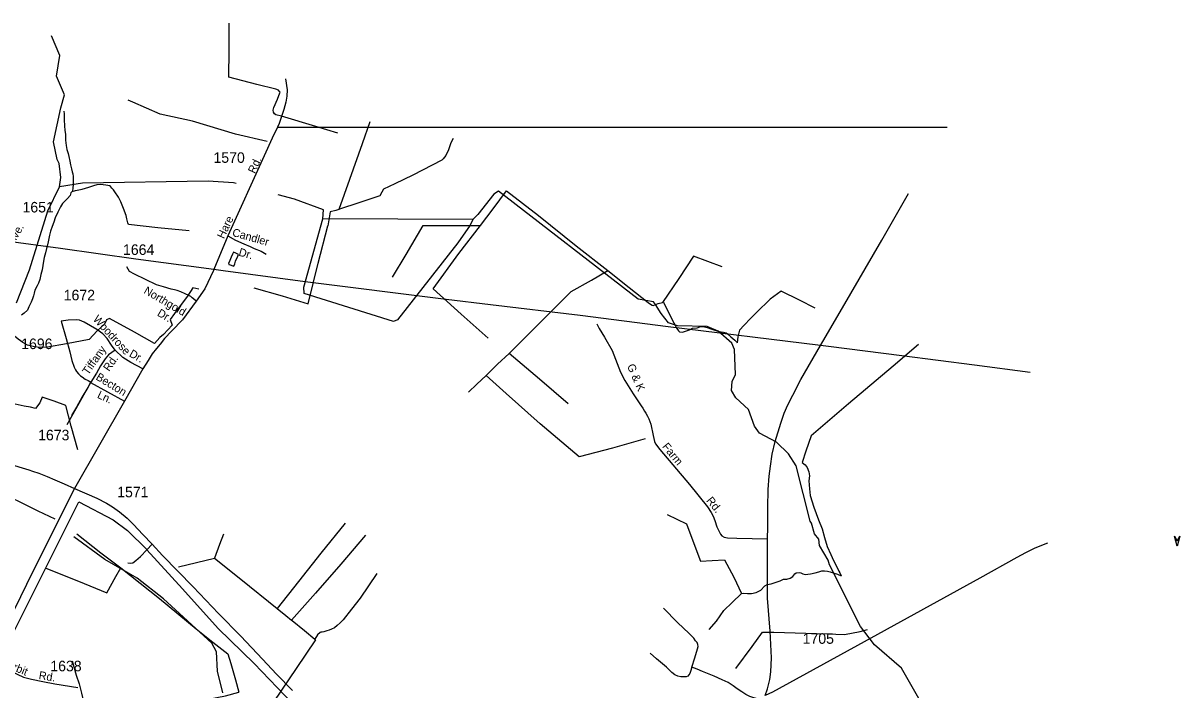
# Model space of a CAD drawing. Extents: x 2260773 to 2342389, y 552869 to 618546.
# Drawn here: x 2319547 to 2333281, y 604073 to 611989 of the extents above; entities that cross this region are included whole.
import ezdxf

# ---------------------------------------------------------------- set-up
doc = ezdxf.new("R2010")
doc.units = 0
for name, color, linetype in [('Exist Boundary Political Urban Extension UEB', 7, 'Continuous'), ('Exist Hydrographic Creek Single Shore', 7, 'Continuous'), ('Exist Hydrographic Misc Water Feature', 7, 'Continuous'), ('Exist Hydrographic Pond Under 1500 Sq Ft', 7, 'Continuous'), ('Exist Road Non-System Type 51', 7, 'Continuous'), ('Exist Road Non-System Type 51 Label', 7, 'Continuous'), ('Exist Road Primary US Attributed', 7, 'Continuous'), ('Exist Road Secondary Structure Standard Bridge Attributed CELL', 7, 'Continuous'), ('Exist Road Secondary Type 51 Attributed', 7, 'Continuous'), ('Exist Road Secondary Type 51 Label', 7, 'Continuous'), ('Exist Road Secondary Type 51 Number Label', 7, 'Continuous'), ('Exist Utilities Electrical Transmission Line', 7, 'Continuous'), ('Map Preparation Inset Cut Line', 7, 'Continuous')]:
    doc.layers.add(name, color=color, linetype=linetype)

msp = doc.modelspace()

# ---------------------------------------------------------------- linework, layer by layer
at = {"layer": 'Exist Boundary Political Urban Extension UEB'}
for points in [[(2319238, 604376), (2320208, 606304), (2320618, 606092), (2320788, 605964), (2321015, 605738), (2321016, 605737)], [(2321016, 605737), (2321440, 605271), (2321864, 604803), (2322289, 604386), (2322926, 603720), (2323172, 603493)]]:
    msp.add_lwpolyline(points, dxfattribs=at)
at = {"layer": 'Exist Hydrographic Creek Single Shore'}
for points in [[(2319979, 610046), (2319994, 610155), (2319975, 610322), (2319950, 610370), (2319906, 610578), (2319996, 610982), (2320039, 611136), (2319945, 611361), (2319982, 611603), (2319884, 611839)], [(2319468, 608667), (2319623, 609060), (2319840, 609762), (2319979, 610046)], [(2330198, 603942), (2329976, 604330), (2329657, 604609), (2329488, 604826), (2329122, 605556), (2329104, 605614), (2329003, 605787), (2328994, 605862), (2328943, 605926), (2328908, 606053), (2328891, 606078), (2328726, 606734), (2328633, 606875), (2328490, 607014), (2328289, 607120), (2328230, 607203), (2328161, 607401), (2328009, 607542), (2327958, 607626), (2327966, 607734), (2328006, 607818), (2327995, 608116), (2327961, 608190), (2327801, 608331), (2327667, 608388), (2327317, 608394), (2327209, 608432), (2327124, 608540), (2327056, 608649), (2327031, 608681), (2326848, 608713), (2325193, 609995), (2325135, 609959), (2324946, 609715), (2324888, 609657)], [(2321917, 604037), (2321856, 604294), (2321845, 604526), (2321786, 604626), (2321214, 605154), (2320903, 605401), (2320517, 605621), (2320148, 605892)]]:
    msp.add_lwpolyline(points, dxfattribs=at)
at = {"layer": 'Exist Hydrographic Misc Water Feature'}
msp.add_line((2321392, 605534), (2321820, 605638), dxfattribs=at)
for points in [[(2323282, 610683), (2323021, 610760), (2322616, 610886), (2322548, 610899), (2322530, 610913), (2322520, 610933), (2322517, 610955), (2322525, 610989), (2322566, 611086), (2322595, 611160), (2322599, 611168), (2322593, 611178), (2322581, 611191), (2322548, 611205), (2322320, 611261), (2321989, 611349), (2321992, 611669), (2321994, 611989)], [(2322445, 610583), (2322068, 610670), (2321559, 610825), (2321173, 610908), (2320850, 611049), (2320795, 611073)], [(2320031, 610942), (2320035, 610910), (2320034, 610840), (2320040, 610770), (2320043, 610714), (2320052, 610669), (2320051, 610599), (2320057, 610537), (2320068, 610487), (2320080, 610439), (2320088, 610405), (2320103, 610351), (2320111, 610308), (2320122, 610259), (2320130, 610224), (2320137, 610198), (2320143, 610166), (2320142, 610120), (2320142, 610074), (2320139, 610028), (2320135, 609996), (2320128, 609990)], [(2323662, 610818), (2323571, 610557), (2323424, 610133), (2323297, 609778)], [(2324652, 610620), (2324626, 610568), (2324599, 610483), (2324566, 610417), (2324533, 610377), (2324517, 610363), (2324173, 610185), (2323960, 610081), (2323825, 610019), (2323805, 609983), (2323781, 609939), (2323533, 609856), (2323305, 609780), (2323297, 609778)], [(2322075, 610085), (2322043, 610094), (2321744, 610114), (2320253, 610090), (2319979, 610046)], [(2320128, 609990), (2320169, 610000), (2320250, 610019), (2320326, 610042), (2320388, 610060), (2320426, 610071), (2320466, 610077), (2320530, 610068), (2320575, 610061)], [(2321517, 609523), (2321145, 609559), (2320799, 609599), (2320789, 609617), (2320778, 609665), (2320771, 609705), (2320737, 609788), (2320706, 609868), (2320679, 609924), (2320637, 609985), (2320622, 610011), (2320600, 610031), (2320575, 610061)], [(2320128, 609990), (2320113, 609974), (2320105, 609944), (2320074, 609905), (2320042, 609875), (2320016, 609847), (2319989, 609806), (2319961, 609744), (2319928, 609676), (2319911, 609626), (2319891, 609573), (2319874, 609519), (2319862, 609471), (2319851, 609433), (2319846, 609393), (2319837, 609355), (2319826, 609315), (2319811, 609261), (2319796, 609205), (2319788, 609161), (2319780, 609110), (2319773, 609058), (2319757, 609004), (2319746, 608946), (2319731, 608902), (2319713, 608868), (2319688, 608818), (2319680, 608784), (2319669, 608750), (2319657, 608715), (2319643, 608677), (2319616, 608621), (2319600, 608583), (2319561, 608547), (2319527, 608520)], [(2323106, 609664), (2323113, 609773), (2322770, 609900), (2322574, 609952)], [(2324979, 609588), (2325127, 609784), (2325286, 609997), (2325665, 609705), (2326115, 609345), (2326490, 609050)], [(2323297, 609778), (2323258, 609766), (2323194, 609747)], [(2323194, 609747), (2323179, 609677), (2323164, 609583)], [(2322932, 608658), (2323050, 609140), (2323164, 609583)], [(2323932, 608973), (2324095, 609241), (2324297, 609585)], [(2324297, 609585), (2324303, 609585), (2324623, 609588), (2324979, 609588)], [(2324415, 608836), (2324722, 609254), (2324979, 609588)], [(2322098, 609224), (2322106, 609241), (2322088, 609251), (2322064, 609263), (2322045, 609269), (2322034, 609244), (2322018, 609210), (2321993, 609150), (2321987, 609138), (2321991, 609124), (2322007, 609118), (2322035, 609107), (2322049, 609105), (2322061, 609133), (2322069, 609161), (2322098, 609224)], [(2327845, 609095), (2327507, 609223), (2327334, 608958), (2327139, 608674)], [(2325317, 608066), (2326053, 608802), (2326295, 608937), (2326490, 609050)], [(2326490, 609050), (2326743, 608850), (2326970, 608674), (2326996, 608652), (2327016, 608640), (2327028, 608637), (2327086, 608659), (2327139, 608674)], [(2321632, 608832), (2321562, 608848), (2321498, 608747), (2321423, 608648), (2321344, 608540), (2321293, 608469), (2321315, 608403), (2321212, 608294), (2321169, 608256), (2321108, 608187), (2320869, 608320), (2320573, 608481)], [(2322288, 608848), (2322623, 608751), (2322932, 608658)], [(2325069, 608248), (2324746, 608534), (2324415, 608836)], [(2327139, 608674), (2327149, 608676), (2327239, 608499), (2327310, 608362), (2327327, 608336), (2327335, 608328), (2327341, 608324), (2327375, 608321), (2327457, 608349), (2327496, 608366), (2327548, 608372), (2327582, 608383), (2327614, 608387), (2327636, 608385), (2327668, 608375), (2327723, 608356), (2327771, 608341), (2327797, 608331), (2327835, 608323), (2327863, 608320), (2327895, 608310), (2327911, 608302), (2327949, 608265), (2327996, 608225), (2328020, 608201), (2328024, 608195)], [(2328949, 608603), (2328764, 608699), (2328546, 608807), (2328416, 608711), (2328256, 608554), (2328183, 608483), (2328108, 608404), (2328054, 608344), (2328032, 608264), (2328024, 608195)], [(2320573, 608481), (2320539, 608465), (2320515, 608415), (2320425, 608336), (2320332, 608233), (2320062, 608180), (2319837, 608140), (2319751, 608139), (2319681, 608144), (2319599, 608167), (2319544, 608197), (2319490, 608236), (2319446, 608271), (2319412, 608291), (2319371, 608309), (2319339, 608312), (2319313, 608322), (2319279, 608344)], [(2330177, 608175), (2329878, 607918), (2329347, 607470), (2328902, 607091), (2328842, 606907), (2328797, 606773)], [(2325046, 607804), (2325050, 607808), (2325181, 607941), (2325317, 608066)], [(2326019, 607468), (2325676, 607760), (2325317, 608066)], [(2324836, 607608), (2324933, 607701), (2325046, 607804)], [(2326933, 607054), (2326544, 606942), (2326150, 606838), (2325687, 607233), (2325284, 607592), (2325046, 607804)], [(2320195, 606924), (2320119, 607203), (2320054, 607448), (2319914, 607499), (2319775, 607547), (2319746, 607481), (2319693, 607413), (2319633, 607428), (2319560, 607441), (2319454, 607466)], [(2328797, 606773), (2328833, 606745), (2328854, 606715), (2328876, 606663), (2328884, 606613), (2328877, 606556), (2328882, 606458), (2328893, 606382), (2328936, 606244), (2328992, 606091), (2329033, 605986), (2329060, 605882), (2329095, 605774), (2329136, 605681), (2329169, 605611), (2329202, 605548), (2329231, 605484), (2329243, 605464), (2329259, 605426)], [(2319927, 606100), (2319726, 606196), (2319481, 606319), (2319410, 606350), (2319355, 606291), (2319293, 606233), (2319304, 606227)], [(2327194, 606156), (2327423, 606046), (2327497, 605843), (2327590, 605602), (2327728, 605608), (2327874, 605617), (2327986, 605411), (2328078, 605218)], [(2323372, 606051), (2323080, 605696), (2322817, 605361), (2322565, 605041)], [(2320184, 605925), (2320471, 605700), (2320706, 605522)], [(2321928, 605921), (2321879, 605799), (2321820, 605638)], [(2323613, 605911), (2323321, 605566), (2323018, 605223), (2322734, 604900)], [(2319815, 605517), (2320206, 605365), (2320540, 605227), (2320646, 605420), (2320706, 605522)], [(2320706, 605522), (2321168, 605158), (2321602, 604798), (2321800, 604638), (2321979, 604500), (2322014, 604387), (2322068, 604194), (2322108, 604044)], [(2321820, 605638), (2322131, 605388), (2322565, 605041)], [(2323746, 605455), (2323547, 605163), (2323447, 605032), (2323346, 604905), (2323312, 604871), (2323275, 604836), (2323243, 604808), (2323209, 604794), (2323181, 604781), (2323153, 604775), (2323117, 604762), (2323098, 604757), (2323082, 604758), (2323072, 604756), (2323044, 604728), (2323011, 604676)], [(2328078, 605218), (2328102, 605220), (2328148, 605218), (2328196, 605219), (2328250, 605229), (2328304, 605258), (2328351, 605306), (2328355, 605309), (2328381, 605323), (2328429, 605331), (2328536, 605368), (2328576, 605387), (2328614, 605389), (2328656, 605400), (2328686, 605418), (2328709, 605450), (2328725, 605462), (2328759, 605465), (2328781, 605461), (2328803, 605451), (2328831, 605442), (2328895, 605452), (2328949, 605463), (2328993, 605475), (2329029, 605486), (2329061, 605488), (2329097, 605482), (2329129, 605473), (2329177, 605457), (2329215, 605446), (2329259, 605426)], [(2327691, 604788), (2327778, 604888), (2327865, 605015), (2327965, 605110), (2328078, 605218)], [(2322565, 605041), (2322666, 604958), (2322734, 604900)], [(2322734, 604900), (2322741, 604897), (2322887, 604778), (2323011, 604676)], [(2328010, 604327), (2328203, 604587), (2328325, 604757), (2328461, 604758), (2329093, 604740), (2329298, 604731), (2329484, 604767), (2329574, 604790)], [(2323011, 604676), (2323018, 604669), (2322788, 604325), (2322523, 603937), (2322279, 603584)], [(2320129, 604419), (2320178, 604247), (2320211, 604144), (2320239, 604036), (2320260, 603950), (2320266, 603885), (2320268, 603838), (2320281, 603783), (2320300, 603733), (2320535, 603787), (2320886, 603873), (2320896, 603861), (2320905, 603839), (2320917, 603802), (2321270, 603865), (2321603, 603935), (2321948, 604004), (2322108, 604044)]]:
    msp.add_lwpolyline(points, dxfattribs=at)
at = {"layer": 'Exist Hydrographic Pond Under 1500 Sq Ft'}
msp.add_line((2324888, 609657), (2323106, 609664), dxfattribs=at)
msp.add_lwpolyline([(2324888, 609657), (2324856, 609590), (2324708, 609381), (2323993, 608466), (2323944, 608448), (2322882, 608779), (2322881, 608854), (2323106, 609664)], dxfattribs=at)
at = {"layer": 'Exist Road Non-System Type 51'}
msp.add_line((2321016, 605737), (2321081, 605802), dxfattribs=at)
for points in [[(2321978, 609464), (2322069, 609412), (2322169, 609367), (2322241, 609337), (2322291, 609315), (2322374, 609282), (2322433, 609245)], [(2326360, 608420), (2326368, 608403), (2326387, 608364), (2326450, 608259), (2326540, 608102), (2326640, 607844), (2326690, 607748), (2326792, 607588), (2326847, 607504), (2326885, 607444), (2326903, 607416), (2326923, 607381), (2326940, 607359), (2326962, 607321), (2326977, 607289), (2326998, 607229), (2327028, 607092), (2327043, 607022), (2327057, 606995), (2327108, 606925), (2327457, 606513), (2327673, 606247), (2327715, 606180), (2327739, 606136), (2327761, 606084), (2327785, 606010), (2327827, 605922), (2327844, 605900), (2327871, 605886), (2327909, 605877), (2328019, 605874), (2328384, 605865)], [(2320346, 607721), (2320316, 607661), (2320249, 607551), (2320179, 607431), (2320122, 607331)], [(2320346, 607721), (2320751, 607502)], [(2320791, 605583), (2320826, 605578), (2320849, 605583), (2320886, 605610), (2320939, 605655), (2321014, 605735), (2321016, 605737)], [(2327487, 604341), (2327522, 604455), (2327554, 604560), (2327561, 604590), (2327557, 604613), (2327549, 604635), (2327532, 604657), (2327509, 604687), (2327454, 604742), (2327317, 604872), (2327151, 605045)], [(2327487, 604341), (2327469, 604291), (2327461, 604266), (2327451, 604251), (2327439, 604237), (2327421, 604229), (2327391, 604226), (2327356, 604227), (2327322, 604236), (2327286, 604251), (2327249, 604281), (2327184, 604342), (2327066, 604442), (2326992, 604507)], [(2328339, 603940), (2328276, 603964), (2328174, 603995), (2328126, 604019), (2328081, 604049), (2328026, 604087), (2327976, 604122), (2327916, 604159), (2327846, 604194), (2327752, 604236), (2327612, 604291), (2327549, 604317), (2327487, 604341)]]:
    msp.add_lwpolyline(points, dxfattribs=at)
at = {"layer": 'Exist Road Primary US Attributed'}
msp.add_lwpolyline([(2328358, 604007), (2328383, 604085), (2328411, 604195), (2328424, 604288), (2328431, 604455), (2328416, 604769), (2328383, 605161), (2328383, 605431), (2328384, 605865), (2328387, 606003), (2328389, 606238), (2328394, 606451), (2328404, 606612), (2328419, 606728), (2328441, 606871), (2328476, 607023), (2328542, 607241), (2328584, 607357), (2328627, 607459), (2328686, 607572), (2328779, 607758), (2329015, 608161), (2329042, 608208), (2329277, 608610), (2329741, 609412), (2330059, 609966)], dxfattribs=at)
at = {"layer": 'Exist Road Secondary Structure Standard Bridge Attributed CELL'}
msp.add_lwpolyline([(2333281, 605898), (2333247, 605781), (2333218, 605899), (2333248, 605841)], close=True, dxfattribs=at)
at = {"layer": 'Exist Road Secondary Type 51 Attributed'}
for points in [[(2322661, 611329), (2322684, 611197), (2322679, 611123), (2322666, 611050), (2322643, 610962), (2322589, 610798), (2322567, 610753), (2322503, 610622), (2322408, 610414), (2321978, 609464), (2321813, 609062), (2321809, 609052), (2321704, 608835), (2321602, 608688)], [(2321602, 608688), (2321571, 608716), (2321555, 608729), (2321538, 608742), (2321513, 608756), (2321473, 608775), (2321419, 608797), (2321375, 608813), (2321343, 608821), (2321305, 608832), (2321215, 608857), (2321131, 608883), (2320869, 609008), (2320810, 609039), (2320777, 609096)], [(2321602, 608688), (2321439, 608466), (2321312, 608334), (2321226, 608243), (2321176, 608176), (2321132, 608127), (2321081, 608062), (2321031, 607983), (2320967, 607883)], [(2320641, 608108), (2320596, 608167), (2320544, 608245), (2320492, 608300), (2320424, 608350), (2320272, 608437), (2320217, 608462), (2320184, 608467), (2320082, 608462), (2319997, 608449)], [(2319997, 608449), (2320059, 608243), (2320102, 608085), (2320127, 607983), (2320153, 607906), (2320169, 607873), (2320181, 607851), (2320205, 607826), (2320229, 607802), (2320249, 607789), (2320285, 607763), (2320319, 607745), (2320353, 607725)], [(2320641, 608108), (2320562, 608049), (2320522, 608005), (2320466, 607920), (2320417, 607832), (2320353, 607725)], [(2320967, 607883), (2320826, 607958), (2320729, 608020), (2320641, 608108)], [(2320967, 607883), (2320751, 607502), (2320156, 606465)], [(2320353, 607725), (2320065, 607220)], [(2317801, 607001), (2318303, 606925), (2319094, 606794), (2319445, 606736), (2319537, 606711), (2319615, 606686), (2319659, 606671), (2319734, 606644), (2319831, 606606), (2319924, 606568), (2320034, 606521), (2320156, 606465)], [(2320156, 606465), (2319662, 605479), (2319142, 604422)], [(2320156, 606465), (2320422, 606348), (2320536, 606289), (2320608, 606248), (2320691, 606187), (2320784, 606111), (2320859, 606038), (2320968, 605917), (2321081, 605802), (2321202, 605669), (2321566, 605296), (2321868, 604981), (2322131, 604709), (2322388, 604438), (2322556, 604261), (2322744, 604066)], [(2331708, 605815), (2331618, 605779), (2331550, 605750), (2331447, 605699), (2331345, 605644), (2330904, 605399), (2329534, 604642), (2328444, 604045), (2328358, 604007)], [(2319142, 604422), (2319238, 604376), (2319411, 604293), (2319552, 604224), (2319645, 604199), (2319780, 604174), (2319923, 604146), (2320197, 604101)]]:
    msp.add_lwpolyline(points, dxfattribs=at)
at = {"layer": 'Exist Utilities Electrical Transmission Line'}
for points in [[(2321813, 609062), (2320887, 609186), (2319990, 609313), (2319344, 609401)], [(2329015, 608161), (2327204, 608383), (2326159, 608517), (2325097, 608644), (2324570, 608706), (2322895, 608916), (2321924, 609048), (2321813, 609062)], [(2331502, 607840), (2330843, 607928), (2329978, 608037), (2329108, 608149), (2329015, 608161)]]:
    msp.add_lwpolyline(points, dxfattribs=at)
at = {"layer": 'Map Preparation Inset Cut Line'}
msp.add_line((2322567, 610753), (2330518, 610753), dxfattribs=at)

# ---------------------------------------------------------------- texts
at = {"layer": 'Exist Road Non-System Type 51 Label'}
for s, rotation, p in [('Candler', 344.1308, (2322023, 609464)), ('Dr.', 344.1308, (2322099, 609230)), ('G & K', 293.315, (2326715, 607919)), ('Becton', 328.526, (2320402, 607763)), ('Ln.', 334.8757, (2320419, 607544)), ('Farm', 309.2762, (2327129, 606959)), ('Rd.', 309.2762, (2327653, 606318))]:
    msp.add_text(s, height=95, rotation=rotation, dxfattribs=at).set_placement(p)
at = {"layer": 'Exist Road Secondary Type 51 Label'}
for s, rotation, p in [('Rd.', 64.7769, (2322297, 610196)), ('Hare', 64.7769, (2321931, 609421)), ('Ave.', 59.0366, (2319431, 609353)), ('Northgold', 329.6681, (2320971, 608787)), ('Dr.', 329.4271, (2321131, 608521)), ('Woodrose', 312.5095, (2320370, 608468)), ('Tiffany', 55.0221, (2320320, 607804)), ('Rd.', 55.0221, (2320568, 607846)), ('Dr.', 330.4759, (2320798, 608037)), ('Orbit', 337.1201, (2319325, 604347)), ('Rd.', 350.564, (2319728, 604203))]:
    msp.add_text(s, height=95, rotation=rotation, dxfattribs=at).set_placement(p)
at = {"layer": 'Exist Road Secondary Type 51 Number Label'}
for s, p in [('1570', (2321807, 610330)), ('1651', (2319540, 609741)), ('1664', (2320733, 609237)), ('1672', (2320029, 608698)), ('1696', (2319524, 608119)), ('1673', (2319725, 607036)), ('1571', (2320664, 606360)), ('1705', (2328802, 604620)), ('1638', (2319870, 604294))]:
    msp.add_text(s, height=125, dxfattribs=at).set_placement(p)

doc.saveas('drawing.dxf')
